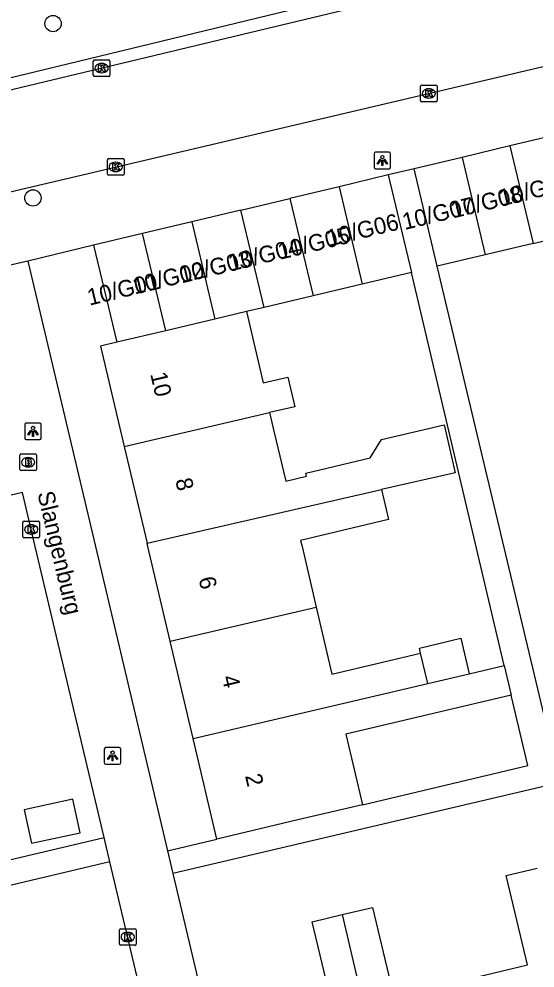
# Model space of a CAD drawing. Extents: x 158038 to 159242, y 380133 to 381214.
# Drawn here: x 158559.3 to 158590.3, y 380724.7 to 380781.7 of the extents above; entities that cross this region are included whole.
import ezdxf

# ---------------------------------------------------------------- set-up
doc = ezdxf.new("R2010")
doc.units = 0
for name, color, linetype in [('IMGEO_Boom', 7, 'Continuous'), ('IMGEO_Brandkraan', 7, 'Continuous'), ('IMGEO_Kolk', 7, 'Continuous'), ('IMGEO_Lichtpunt', 7, 'Continuous'), ('IMGEO_Openbare_ruimte_label', 7, 'Continuous'), ('IMGEO_Pand', 7, 'Continuous'), ('IMGEO_Pand_nummerreeks', 7, 'Continuous'), ('IMGEO_Rijbaan_lokaal_open', 7, 'Continuous'), ('IMGEO_Voetpad_open', 7, 'Continuous')]:
    doc.layers.add(name, color=color, linetype=linetype)

msp = doc.modelspace()

# ---------------------------------------------------------------- linework, layer by layer
at = {"layer": 'IMGEO_Boom'}
for centre in [(158561.307, 380781.427), (158560.097, 380770.946)]:
    msp.add_circle(centre, 0.489, dxfattribs=at)
at = {"layer": 'IMGEO_Brandkraan'}
for p, q in [((158559.309, 380754.633), (158559.309, 380755.485)), ((158559.384, 380755.559), (158560.236, 380755.559)), ((158559.797, 380755.339), (158559.822, 380755.339)), ((158560.31, 380755.485), (158560.31, 380754.633)), ((158559.82, 380754.779), (158559.795, 380754.779)), ((158560.236, 380754.559), (158559.384, 380754.559))]:
    msp.add_line(p, q, dxfattribs=at)
for points in [[(158559.309, 380754.633), (158559.309, 380755.485)], [(158559.384, 380755.559), (158560.236, 380755.559)], [(158559.657, 380755.259), (158559.657, 380754.859), (158559.87, 380754.859)], [(158559.888, 380755.259), (158559.657, 380755.259)], [(158559.836, 380755.178), (158559.782, 380755.178), (158559.782, 380755.102)], [(158560.31, 380755.485), (158560.31, 380754.633)], [(158559.782, 380755.102), (158559.835, 380755.102)], [(158559.844, 380755.026), (158559.782, 380755.026), (158559.782, 380754.945)], [(158559.782, 380754.945), (158559.844, 380754.945)], [(158560.236, 380754.559), (158559.384, 380754.559)]]:
    msp.add_lwpolyline(points, dxfattribs=at)
for centre, radius, start, end in [((158559.386, 380755.483), 0.0765, 91.552, 178.448), ((158559.386, 380755.483), 0.0765, 91.552, 178.448), ((158559.837, 380755.14), 0.0379, 267.8285, 90.9355), ((158559.892, 380755.114), 0.145, 59.4692, 91.5367), ((158559.917, 380755.161), 0.0922, 285.5137, 58.1501), ((158560.234, 380755.483), 0.0765, 1.552, 88.448), ((158560.234, 380755.483), 0.0765, 1.552, 88.448), ((158559.386, 380754.635), 0.0765, 181.552, 268.448), ((158559.386, 380754.635), 0.0765, 181.552, 268.448), ((158559.845, 380754.985), 0.0404, 269.8759, 90.5077), ((158559.876, 380755.11), 0.251, 268.6676, 293.5347), ((158559.922, 380754.969), 0.105, 301.3115, 78.989), ((158560.234, 380754.635), 0.0765, 271.552, 358.448), ((158560.234, 380754.635), 0.0765, 271.552, 358.448)]:
    msp.add_arc(centre, radius, start, end, dxfattribs=at)
for centre, major_axis, ratio, start_param, end_param in [((158559.796, 380755.059), (-0.387, 0.002), 0.722429, 4.712389, 7.853982), ((158559.821, 380755.059), (-0.39, 0.002), 0.717154, 1.570796, 4.712389)]:
    msp.add_ellipse(centre, major_axis=major_axis, ratio=ratio, start_param=start_param, end_param=end_param, dxfattribs=at)
at = {"layer": 'IMGEO_Kolk'}
for p, q in [((158563.727, 380778.322), (158563.727, 380779.174)), ((158563.802, 380779.248), (158564.654, 380779.248)), ((158564.728, 380779.174), (158564.728, 380778.322)), ((158564.215, 380779.028), (158564.24, 380779.028)), ((158564.654, 380778.248), (158563.802, 380778.248)), ((158564.238, 380778.468), (158564.213, 380778.468)), ((158583.398, 380776.805), (158583.398, 380777.657)), ((158583.473, 380777.731), (158584.325, 380777.731)), ((158583.886, 380777.511), (158583.911, 380777.511)), ((158584.399, 380777.657), (158584.399, 380776.805)), ((158583.909, 380776.951), (158583.884, 380776.951)), ((158584.325, 380776.731), (158583.473, 380776.731)), ((158564.578, 380772.384), (158564.578, 380773.236)), ((158564.653, 380773.31), (158565.505, 380773.31)), ((158565.066, 380773.09), (158565.091, 380773.09)), ((158565.579, 380773.236), (158565.579, 380772.384)), ((158565.505, 380772.31), (158564.653, 380772.31)), ((158565.089, 380772.53), (158565.064, 380772.53)), ((158559.494, 380750.596), (158559.494, 380751.448)), ((158559.569, 380751.522), (158560.421, 380751.522)), ((158559.982, 380751.302), (158560.007, 380751.302)), ((158560.495, 380751.448), (158560.495, 380750.596)), ((158560.005, 380750.742), (158559.98, 380750.742)), ((158560.421, 380750.522), (158559.569, 380750.522)), ((158565.296, 380726.102), (158565.296, 380726.954)), ((158565.371, 380727.028), (158566.223, 380727.028)), ((158565.784, 380726.808), (158565.809, 380726.808)), ((158566.297, 380726.954), (158566.297, 380726.102)), ((158565.807, 380726.248), (158565.782, 380726.248)), ((158566.223, 380726.028), (158565.371, 380726.028))]:
    msp.add_line(p, q, dxfattribs=at)
for points in [[(158563.727, 380778.322), (158563.727, 380779.174)], [(158563.802, 380779.248), (158564.654, 380779.248)], [(158564.728, 380779.174), (158564.728, 380778.322)], [(158564.048, 380778.948), (158564.171, 380778.948), (158564.171, 380778.797), (158564.301, 380778.948), (158564.465, 380778.948), (158564.319, 380778.797), (158564.472, 380778.548), (158564.32, 380778.548), (158564.235, 380778.712), (158564.171, 380778.645), (158564.171, 380778.548), (158564.048, 380778.548), (158564.048, 380778.948)], [(158564.654, 380778.248), (158563.802, 380778.248)], [(158583.398, 380776.805), (158583.398, 380777.657)], [(158583.473, 380777.731), (158584.325, 380777.731)], [(158583.719, 380777.431), (158583.842, 380777.431), (158583.842, 380777.28), (158583.972, 380777.431), (158584.136, 380777.431), (158583.99, 380777.28), (158584.143, 380777.031), (158583.991, 380777.031), (158583.906, 380777.195), (158583.842, 380777.128), (158583.842, 380777.031), (158583.719, 380777.031), (158583.719, 380777.431)], [(158584.399, 380777.657), (158584.399, 380776.805)], [(158584.325, 380776.731), (158583.473, 380776.731)], [(158564.578, 380772.384), (158564.578, 380773.236)], [(158564.653, 380773.31), (158565.505, 380773.31)], [(158564.899, 380773.01), (158565.022, 380773.01), (158565.022, 380772.859), (158565.152, 380773.01), (158565.316, 380773.01), (158565.17, 380772.859), (158565.323, 380772.61), (158565.171, 380772.61), (158565.086, 380772.774), (158565.022, 380772.707), (158565.022, 380772.61), (158564.899, 380772.61), (158564.899, 380773.01)], [(158565.579, 380773.236), (158565.579, 380772.384)], [(158565.505, 380772.31), (158564.653, 380772.31)], [(158559.494, 380750.596), (158559.494, 380751.448)], [(158559.569, 380751.522), (158560.421, 380751.522)], [(158559.815, 380751.222), (158559.938, 380751.222), (158559.938, 380751.071), (158560.068, 380751.222), (158560.232, 380751.222), (158560.086, 380751.071), (158560.239, 380750.822), (158560.087, 380750.822), (158560.002, 380750.986), (158559.938, 380750.919), (158559.938, 380750.822), (158559.815, 380750.822), (158559.815, 380751.222)], [(158560.495, 380751.448), (158560.495, 380750.596)], [(158560.421, 380750.522), (158559.569, 380750.522)], [(158565.296, 380726.102), (158565.296, 380726.954)], [(158565.371, 380727.028), (158566.223, 380727.028)], [(158565.617, 380726.728), (158565.74, 380726.728), (158565.74, 380726.577), (158565.87, 380726.728), (158566.034, 380726.728), (158565.888, 380726.577), (158566.041, 380726.328), (158565.889, 380726.328), (158565.804, 380726.492), (158565.74, 380726.425), (158565.74, 380726.328), (158565.617, 380726.328), (158565.617, 380726.728)], [(158566.297, 380726.954), (158566.297, 380726.102)], [(158566.223, 380726.028), (158565.371, 380726.028)]]:
    msp.add_lwpolyline(points, dxfattribs=at)
for centre, start, end in [((158563.804, 380779.172), 91.552, 178.448), ((158563.804, 380779.172), 91.552, 178.448), ((158564.652, 380779.172), 1.552, 88.448), ((158564.652, 380779.172), 1.552, 88.448), ((158563.804, 380778.324), 181.552, 268.448), ((158563.804, 380778.324), 181.552, 268.448), ((158564.652, 380778.324), 271.552, 358.448), ((158564.652, 380778.324), 271.552, 358.448), ((158583.475, 380777.655), 91.552, 178.448), ((158583.475, 380777.655), 91.552, 178.448), ((158584.323, 380777.655), 1.552, 88.448), ((158584.323, 380777.655), 1.552, 88.448), ((158583.475, 380776.807), 181.552, 268.448), ((158583.475, 380776.807), 181.552, 268.448), ((158584.323, 380776.807), 271.552, 358.448), ((158584.323, 380776.807), 271.552, 358.448), ((158564.655, 380773.234), 91.552, 178.448), ((158564.655, 380773.234), 91.552, 178.448), ((158565.503, 380773.234), 1.552, 88.448), ((158565.503, 380773.234), 1.552, 88.448), ((158564.655, 380772.386), 181.552, 268.448), ((158564.655, 380772.386), 181.552, 268.448), ((158565.503, 380772.386), 271.552, 358.448), ((158565.503, 380772.386), 271.552, 358.448), ((158559.571, 380751.446), 91.552, 178.448), ((158559.571, 380751.446), 91.552, 178.448), ((158560.419, 380751.446), 1.552, 88.448), ((158560.419, 380751.446), 1.552, 88.448), ((158559.571, 380750.598), 181.552, 268.448), ((158559.571, 380750.598), 181.552, 268.448), ((158560.419, 380750.598), 271.552, 358.448), ((158560.419, 380750.598), 271.552, 358.448), ((158565.373, 380726.952), 91.552, 178.448), ((158565.373, 380726.952), 91.552, 178.448), ((158566.221, 380726.952), 1.552, 88.448), ((158566.221, 380726.952), 1.552, 88.448), ((158565.373, 380726.104), 181.552, 268.448), ((158565.373, 380726.104), 181.552, 268.448), ((158566.221, 380726.104), 271.552, 358.448), ((158566.221, 380726.104), 271.552, 358.448)]:
    msp.add_arc(centre, 0.0765, start, end, dxfattribs=at)
for centre, major_axis, ratio, start_param, end_param in [((158564.214, 380778.748), (-0.387, 0.002), 0.722429, 4.712389, 7.853982), ((158564.239, 380778.748), (-0.39, 0.002), 0.717154, 1.570796, 4.712389), ((158583.885, 380777.231), (-0.387, 0.002), 0.722429, 4.712389, 7.853982), ((158583.91, 380777.231), (-0.39, 0.002), 0.717154, 1.570796, 4.712389), ((158565.065, 380772.81), (-0.387, 0.002), 0.722429, 4.712389, 7.853982), ((158565.09, 380772.81), (-0.39, 0.002), 0.717154, 1.570796, 4.712389), ((158559.981, 380751.022), (-0.387, 0.002), 0.722429, 4.712389, 7.853982), ((158560.006, 380751.022), (-0.39, 0.002), 0.717154, 1.570796, 4.712389), ((158565.783, 380726.528), (-0.387, 0.002), 0.722429, 4.712389, 7.853982), ((158565.808, 380726.528), (-0.39, 0.002), 0.717154, 1.570796, 4.712389)]:
    msp.add_ellipse(centre, major_axis=major_axis, ratio=ratio, start_param=start_param, end_param=end_param, dxfattribs=at)
at = {"layer": 'IMGEO_Lichtpunt'}
for p, q in [((158580.606, 380773.605), (158580.606, 380772.798)), ((158580.606, 380773.605), (158580.606, 380772.798)), ((158581.508, 380773.7), (158580.7, 380773.7)), ((158581.508, 380773.7), (158580.7, 380773.7)), ((158581.602, 380772.798), (158581.602, 380773.605)), ((158581.602, 380772.798), (158581.602, 380773.605)), ((158580.7, 380772.704), (158581.508, 380772.704)), ((158580.7, 380772.704), (158581.508, 380772.704)), ((158559.604, 380757.325), (158559.604, 380756.518)), ((158559.604, 380757.325), (158559.604, 380756.518)), ((158560.506, 380757.42), (158559.698, 380757.42)), ((158560.506, 380757.42), (158559.698, 380757.42)), ((158560.6, 380756.518), (158560.6, 380757.325)), ((158560.6, 380756.518), (158560.6, 380757.325)), ((158559.698, 380756.424), (158560.506, 380756.424)), ((158559.698, 380756.424), (158560.506, 380756.424)), ((158564.388, 380737.815), (158564.388, 380737.008)), ((158564.388, 380737.815), (158564.388, 380737.008)), ((158565.29, 380737.91), (158564.482, 380737.91)), ((158565.29, 380737.91), (158564.482, 380737.91)), ((158565.384, 380737.008), (158565.384, 380737.815)), ((158565.384, 380737.008), (158565.384, 380737.815)), ((158564.482, 380736.914), (158565.29, 380736.914)), ((158564.482, 380736.914), (158565.29, 380736.914))]:
    msp.add_line(p, q, dxfattribs=at)
for points in [[(158580.98, 380773.269), (158581.019, 380773.241), (158580.831, 380772.979), (158580.793, 380773.006), (158580.98, 380773.269)], [(158581.082, 380773.221), (158581.129, 380773.221), (158581.129, 380772.899), (158581.082, 380772.899), (158581.082, 380773.221)], [(158581.192, 380773.241), (158581.23, 380773.268), (158581.417, 380773.006), (158581.378, 380772.978), (158581.192, 380773.241)], [(158559.978, 380756.989), (158560.017, 380756.961), (158559.829, 380756.699), (158559.791, 380756.726), (158559.978, 380756.989)], [(158560.08, 380756.941), (158560.127, 380756.941), (158560.127, 380756.619), (158560.08, 380756.619), (158560.08, 380756.941)], [(158560.19, 380756.961), (158560.228, 380756.988), (158560.415, 380756.726), (158560.376, 380756.698), (158560.19, 380756.961)], [(158564.762, 380737.479), (158564.801, 380737.451), (158564.613, 380737.189), (158564.575, 380737.216), (158564.762, 380737.479)], [(158564.864, 380737.431), (158564.911, 380737.431), (158564.911, 380737.109), (158564.864, 380737.109), (158564.864, 380737.431)], [(158564.974, 380737.451), (158565.012, 380737.478), (158565.199, 380737.216), (158565.16, 380737.188), (158564.974, 380737.451)]]:
    msp.add_lwpolyline(points, dxfattribs=at)
for centre in [(158581.105, 380773.403), (158560.103, 380757.123), (158564.887, 380737.613)]:
    msp.add_circle(centre, 0.0994, dxfattribs=at)
for centre, start, end in [((158580.7, 380773.605), 90, 180), ((158580.7, 380773.605), 90, 180), ((158581.508, 380773.605), 0, 90), ((158581.508, 380773.605), 0, 90), ((158580.7, 380772.798), 180, 270), ((158580.7, 380772.798), 180, 270), ((158581.508, 380772.798), 270, 0), ((158581.508, 380772.798), 270, 360), ((158559.698, 380757.325), 90, 180), ((158559.698, 380757.325), 90, 180), ((158560.506, 380757.325), 0, 90), ((158560.506, 380757.325), 0, 90), ((158559.698, 380756.518), 180, 270), ((158559.698, 380756.518), 180, 270), ((158560.506, 380756.518), 270, 0), ((158560.506, 380756.518), 270, 360), ((158564.482, 380737.815), 90, 180), ((158564.482, 380737.815), 90, 180), ((158565.29, 380737.815), 0, 90), ((158565.29, 380737.815), 0, 90), ((158564.482, 380737.008), 180, 270), ((158564.482, 380737.008), 180, 270), ((158565.29, 380737.008), 270, 0), ((158565.29, 380737.008), 270, 360)]:
    msp.add_arc(centre, 0.0946, start, end, dxfattribs=at)
at = {"layer": 'IMGEO_Pand'}
for points in [[(158591.657, 380774.759), (158588.778, 380774.072)], [(158588.778, 380774.072), (158585.898, 380773.386)], [(158588.778, 380774.072), (158590.165, 380768.213)], [(158585.898, 380773.386), (158583.009, 380772.697)], [(158585.898, 380773.386), (158587.286, 380767.526)], [(158581.455, 380772.326), (158578.503, 380771.622)], [(158581.455, 380772.326), (158582.853, 380766.459)], [(158584.406, 380766.84), (158583.009, 380772.697)], [(158578.503, 380771.622), (158575.551, 380770.918)], [(158578.503, 380771.622), (158579.901, 380765.762)], [(158572.599, 380770.214), (158575.551, 380770.918)], [(158575.551, 380770.918), (158576.947, 380765.064)], [(158572.599, 380770.214), (158569.647, 380769.51)], [(158573.993, 380764.367), (158572.599, 380770.214)], [(158569.647, 380769.51), (158566.695, 380768.806)], [(158569.647, 380769.51), (158571.04, 380763.668)], [(158566.695, 380768.806), (158563.743, 380768.102)], [(158568.087, 380762.969), (158566.695, 380768.806)], [(158590.165, 380768.213), (158592.892, 380768.863)], [(158563.743, 380768.102), (158565.133, 380762.27)], [(158590.165, 380768.213), (158587.286, 380767.526)], [(158587.286, 380767.526), (158584.406, 380766.84)], [(158582.853, 380766.459), (158579.901, 380765.762)], [(158579.901, 380765.762), (158576.947, 380765.064)], [(158576.947, 380765.064), (158573.993, 380764.367)], [(158573.993, 380764.367), (158572.935, 380764.117)], [(158572.935, 380764.117), (158571.04, 380763.668)], [(158572.935, 380764.117), (158573.95, 380759.83), (158575.422, 380760.179), (158575.845, 380758.393), (158574.328, 380758.042)], [(158571.04, 380763.668), (158568.087, 380762.969)], [(158568.087, 380762.969), (158565.133, 380762.27)], [(158565.133, 380762.27), (158564.16, 380762.039), (158565.582, 380756.016)], [(158565.582, 380756.016), (158574.328, 380758.042)], [(158574.328, 380758.042), (158574.344, 380757.975), (158574.59, 380756.936), (158575.302, 380753.93), (158576.546, 380754.225), (158576.501, 380754.413), (158580.382, 380755.332), (158581.049, 380756.438), (158584.821, 380757.301), (158585.478, 380754.426), (158581.053, 380753.414)], [(158565.582, 380756.016), (158566.957, 380750.189)], [(158566.957, 380750.189), (158581.053, 380753.414)], [(158581.053, 380753.414), (158581.48, 380751.611), (158576.192, 380750.358), (158576.276, 380750), (158577.131, 380746.349)], [(158568.345, 380744.309), (158567.002, 380750), (158566.957, 380750.189)], [(158568.345, 380744.309), (158577.131, 380746.349)], [(158577.131, 380746.349), (158578.072, 380742.332), (158583.404, 380743.594)], [(158583.404, 380743.594), (158583.334, 380743.891), (158585.824, 380744.481), (158586.328, 380742.349)], [(158569.726, 380738.457), (158568.345, 380744.309)], [(158583.838, 380741.761), (158583.404, 380743.594)], [(158586.328, 380742.349), (158588.426, 380742.845)], [(158588.426, 380742.845), (158588.845, 380741.072)], [(158583.838, 380741.761), (158586.328, 380742.349)], [(158569.726, 380738.457), (158583.838, 380741.761)], [(158588.845, 380741.072), (158584.257, 380739.988), (158578.904, 380738.721), (158579.907, 380734.482)], [(158571.154, 380732.409), (158569.726, 380738.457)], [(158559.576, 380734.169), (158560.014, 380732.159), (158562.932, 380732.795), (158562.494, 380734.805), (158559.576, 380734.169)], [(158579.907, 380734.482), (158576.02, 380733.561), (158571.154, 380732.409)], [(158585.83, 380723.889), (158589.833, 380724.846), (158588.547, 380730.227), (158590.405, 380730.671)], [(158581.991, 380713.766), (158575.924, 380712.316), (158573.855, 380720.969), (158578.181, 380722.003), (158576.88, 380727.444), (158578.685, 380727.875)], [(158578.685, 380727.875), (158580.508, 380728.311), (158581.795, 380722.925), (158585.83, 380723.889)], [(158578.685, 380727.875), (158581.991, 380713.766)]]:
    msp.add_lwpolyline(points, dxfattribs=at)
at = {"layer": 'IMGEO_Rijbaan_lokaal_open'}
for points in [[(158601.167, 380787.602), (158550.781, 380775.523)], [(158544.131, 380767.891), (158602.537, 380781.61)]]:
    msp.add_lwpolyline(points, dxfattribs=at)
at = {"layer": 'IMGEO_Voetpad_open'}
for points in [[(158576.522, 380786.533), (158577.413, 380782.673), (158553.963, 380777.002), (158552.994, 380780.981), (158576.522, 380786.533)], [(158583.009, 380772.697), (158581.455, 380772.326)], [(158563.743, 380768.102), (158559.795, 380767.141)], [(158559.795, 380767.141), (158550.898, 380765.127)], [(158559.795, 380767.141), (158563.854, 380750), (158568.185, 380731.708)], [(158601.276, 380739.54), (158591.465, 380737.246), (158586.112, 380759.687), (158584.406, 380766.84)], [(158588.426, 380742.845), (158582.853, 380766.459)], [(158564.379, 380732.511), (158560.236, 380750), (158559.465, 380753.253), (158555.616, 380752.341), (158554.051, 380751.969)], [(158579.907, 380734.482), (158589.846, 380736.837), (158588.845, 380741.072)], [(158600.705, 380737.896), (158568.508, 380730.343)], [(158556.459, 380730.636), (158564.379, 380732.511)], [(158564.728, 380731.038), (158564.379, 380732.511)], [(158568.185, 380731.708), (158571.154, 380732.409)], [(158568.185, 380731.708), (158568.508, 380730.343)], [(158564.728, 380731.038), (158521.04, 380720.689), (158521.442, 380718.991), (158480.571, 380709.28)], [(158570.352, 380707.295), (158564.728, 380731.038)], [(158568.508, 380730.343), (158573.761, 380708.16)]]:
    msp.add_lwpolyline(points, dxfattribs=at)

# ---------------------------------------------------------------- texts
at = {"layer": 'IMGEO_Openbare_ruimte_label'}
msp.add_text('Slangenburg', height=1, rotation=283.2996, dxfattribs=at).set_placement((158560.361, 380753.201))
at = {"layer": 'IMGEO_Pand_nummerreeks'}
for s, rotation, p in [('10/G09', 13.6192, (158588.263, 380770.441)), ('10/G08', 13.6168, (158585.357, 380769.714)), ('10/G07', 13.6168, (158582.442, 380769.019)), ('10/G06', 13.6168, (158577.908, 380768.026)), ('10/G05', 13.6168, (158574.963, 380767.231)), ('10/G04', 13.6168, (158571.984, 380766.536)), ('10/G03', 13.6168, (158569.039, 380765.808)), ('10/G02', 13.6168, (158566.219, 380765.145)), ('10/G01', 13.6168, (158563.5, 380764.472)), ('10', 283.281, (158567.144, 380760.367)), ('8', 283.281, (158568.649, 380753.993)), ('6', 283.2812, (158570.046, 380748.071)), ('4', 283.2812, (158571.445, 380742.145)), ('2', 283.281, (158572.844, 380736.221))]:
    msp.add_text(s, height=1, rotation=rotation, dxfattribs=at).set_placement(p)

doc.saveas('drawing.dxf')
